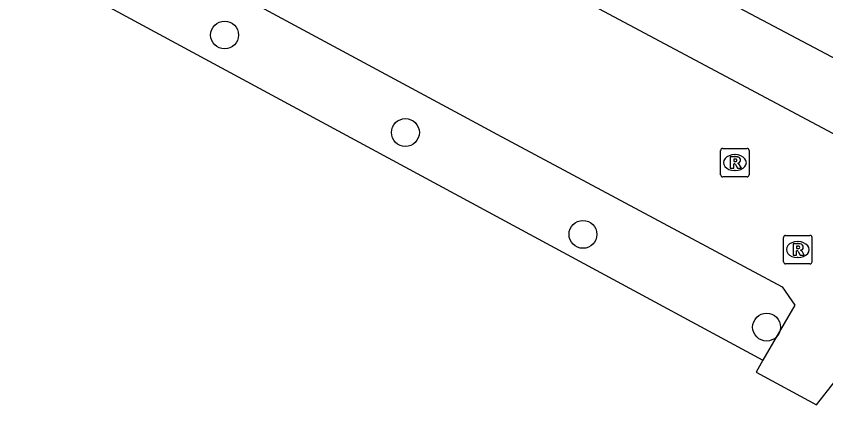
# Model space of a CAD drawing. Extents: x 159265 to 160143, y 383413 to 384319.
# Drawn here: x 160049.81 to 160078.23, y 383819.68 to 383833.33 of the extents above; entities that cross this region are included whole.
import ezdxf

# ---------------------------------------------------------------- set-up
doc = ezdxf.new("R2010")
doc.units = 0
for name, color, linetype in [('IMGEO_Boom', 7, 'Continuous'), ('IMGEO_Fietspad_gesloten', 7, 'Continuous'), ('IMGEO_Pand', 7, 'Continuous'), ('IMGEO_Rioolput', 7, 'Continuous'), ('IMGEO_Voetpad_onverhard', 7, 'Continuous'), ('IMGEO_Voetpad_open', 7, 'Continuous')]:
    doc.layers.add(name, color=color, linetype=linetype)

msp = doc.modelspace()

# ---------------------------------------------------------------- linework, layer by layer
at = {"layer": 'IMGEO_Boom'}
for centre in [(160057.122, 383832.666), (160063.473, 383829.242), (160069.706, 383825.665), (160076.153, 383822.407)]:
    msp.add_circle(centre, 0.489, dxfattribs=at)
at = {"layer": 'IMGEO_Fietspad_gesloten'}
msp.add_lwpolyline([(160089.346, 383826.131), (160041.045, 383851.684), (160016.316, 383865.032), (159966.304, 383891.73), (159961.003, 383894.56)], dxfattribs=at)
at = {"layer": 'IMGEO_Pand'}
for points in [[(159997.453, 383866.309), (159996.297, 383864.172), (160000.004, 383862.31), (160076.016, 383821.253)], [(160076.016, 383821.253), (160075.786, 383820.824), (160077.91, 383819.68), (160080.607, 383823.116)]]:
    msp.add_lwpolyline(points, dxfattribs=at)
at = {"layer": 'IMGEO_Rioolput'}
for p, q in [((160074.541, 383827.759), (160074.541, 383828.611)), ((160074.616, 383828.685), (160075.468, 383828.685)), ((160075.542, 383828.611), (160075.542, 383827.759)), ((160075.029, 383828.465), (160075.054, 383828.465)), ((160075.052, 383827.905), (160075.027, 383827.905)), ((160075.468, 383827.685), (160074.616, 383827.685)), ((160076.747, 383824.704), (160076.747, 383825.556)), ((160076.822, 383825.63), (160077.674, 383825.63)), ((160077.748, 383825.556), (160077.748, 383824.704)), ((160077.235, 383825.41), (160077.26, 383825.41)), ((160077.674, 383824.63), (160076.822, 383824.63)), ((160077.258, 383824.85), (160077.233, 383824.85))]:
    msp.add_line(p, q, dxfattribs=at)
for points in [[(160074.541, 383827.759), (160074.541, 383828.611)], [(160074.616, 383828.685), (160075.468, 383828.685)], [(160075.542, 383828.611), (160075.542, 383827.759)], [(160075.13, 383828.383), (160074.878, 383828.385), (160074.878, 383827.985)], [(160075.056, 383828.304), (160075.002, 383828.304), (160075.002, 383828.223)], [(160074.878, 383827.985), (160075.002, 383827.985), (160075.002, 383828.147), (160075.013, 383828.147)], [(160075.002, 383828.223), (160075.054, 383828.223)], [(160075.06, 383828.118), (160075.131, 383827.985), (160075.271, 383827.985), (160075.206, 383828.111)], [(160075.468, 383827.685), (160074.616, 383827.685)], [(160076.747, 383824.704), (160076.747, 383825.556)], [(160076.822, 383825.63), (160077.674, 383825.63)], [(160077.748, 383825.556), (160077.748, 383824.704)], [(160077.336, 383825.328), (160077.084, 383825.33), (160077.084, 383824.93)], [(160077.262, 383825.249), (160077.208, 383825.249), (160077.208, 383825.168)], [(160077.208, 383825.168), (160077.26, 383825.168)], [(160077.084, 383824.93), (160077.208, 383824.93), (160077.208, 383825.092), (160077.219, 383825.092)], [(160077.266, 383825.063), (160077.337, 383824.93), (160077.477, 383824.93), (160077.412, 383825.056)], [(160077.674, 383824.63), (160076.822, 383824.63)]]:
    msp.add_lwpolyline(points, dxfattribs=at)
for centre, radius, start, end in [((160074.618, 383828.609), 0.0765, 91.552, 178.448), ((160074.618, 383828.609), 0.0765, 91.552, 178.448), ((160075.466, 383828.609), 0.0765, 1.552, 88.448), ((160075.466, 383828.609), 0.0765, 1.552, 88.448), ((160075.062, 383828.208), 0.0964, 77.0061, 93.1865), ((160075.076, 383828.265), 0.0378, 276.6634, 79.6772), ((160075.129, 383828.273), 0.109, 350.3612, 89.416), ((160075.012, 383828.094), 0.0533, 26.0293, 88.6989), ((160075.038, 383828.412), 0.19, 274.7715, 282.9687), ((160075.127, 383828.273), 0.112, 277.5842, 350.9817), ((160075.111, 383828.058), 0.108, 29.5134, 73.7905), ((160074.618, 383827.761), 0.0765, 181.552, 268.448), ((160074.618, 383827.761), 0.0765, 181.552, 268.448), ((160075.466, 383827.761), 0.0765, 271.552, 358.448), ((160075.466, 383827.761), 0.0765, 271.552, 358.448), ((160076.824, 383825.554), 0.0765, 91.552, 178.448), ((160076.824, 383825.554), 0.0765, 91.552, 178.448), ((160077.672, 383825.554), 0.0765, 1.552, 88.448), ((160077.672, 383825.554), 0.0765, 1.552, 88.448), ((160077.244, 383825.357), 0.19, 274.7715, 282.9687), ((160077.268, 383825.153), 0.0964, 77.0061, 93.1865), ((160077.282, 383825.21), 0.0378, 276.6634, 79.6772), ((160077.335, 383825.218), 0.109, 350.3612, 89.416), ((160077.333, 383825.218), 0.112, 277.5842, 350.9817), ((160077.218, 383825.039), 0.0533, 26.0293, 88.6989), ((160077.317, 383825.003), 0.108, 29.5134, 73.7905), ((160076.824, 383824.706), 0.0765, 181.552, 268.448), ((160076.824, 383824.706), 0.0765, 181.552, 268.448), ((160077.672, 383824.706), 0.0765, 271.552, 358.448), ((160077.672, 383824.706), 0.0765, 271.552, 358.448)]:
    msp.add_arc(centre, radius, start, end, dxfattribs=at)
for centre, major_axis, ratio, start_param, end_param in [((160075.028, 383828.185), (-0.387, 0.002), 0.722429, 4.712389, 7.853982), ((160075.053, 383828.185), (-0.39, 0.002), 0.717154, 1.570796, 4.712389), ((160077.234, 383825.13), (-0.387, 0.002), 0.722429, 4.712389, 7.853982), ((160077.259, 383825.13), (-0.39, 0.002), 0.717154, 1.570796, 4.712389)]:
    msp.add_ellipse(centre, major_axis=major_axis, ratio=ratio, start_param=start_param, end_param=end_param, dxfattribs=at)
at = {"layer": 'IMGEO_Voetpad_onverhard'}
msp.add_lwpolyline([(159997.453, 383866.309), (160000, 383865.096), (160011.112, 383859.113), (160012.505, 383858.362), (160065.361, 383829.901), (160066.686, 383829.189), (160076.703, 383823.82), (160077.146, 383823.179), (160076.016, 383821.253)], dxfattribs=at)
at = {"layer": 'IMGEO_Voetpad_open'}
msp.add_lwpolyline([(159997.099, 383872.569), (160013.572, 383863.75), (160067.941, 383834.834), (160082.909, 383826.855)], dxfattribs=at)

doc.saveas('drawing.dxf')
